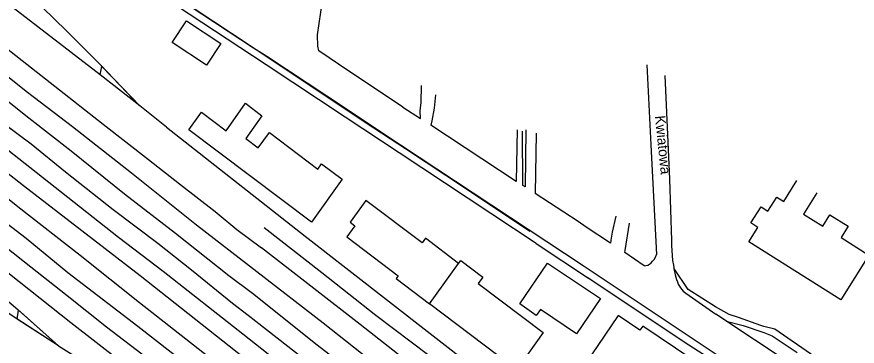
# Model space of a CAD drawing. Extents: x 6541740 to 6566395, y 5525066 to 5530361.
# Drawn here: x 6554019 to 6554100.6, y 5525381.5 to 5525413.4 of the extents above; entities that cross this region are included whole.
import ezdxf

# ---------------------------------------------------------------- set-up
doc = ezdxf.new("R2010")
doc.units = 0
for name, color, linetype in [('ps_wymiarowanie', 7, 'Continuous'), ('TOR_PS_OPIS_T-ukresy', 7, 'Continuous'), ('TOR_PS_T-wypelnienia', 7, 'Continuous')]:
    doc.layers.add(name, color=color, linetype=linetype)

msp = doc.modelspace()

# ---------------------------------------------------------------- linework, layer by layer
at = {"layer": 'ps_wymiarowanie'}
for p, q in [((6554034.105, 5525410.943), (6554035.512, 5525413.029)), ((6554035.512, 5525413.029), (6554038.827, 5525410.847)), ((6554037.445, 5525408.743), (6554034.105, 5525410.943)), ((6554038.827, 5525410.847), (6554037.445, 5525408.743)), ((6554039.344, 5525402.363), (6554041.228, 5525405.042)), ((6554041.228, 5525405.042), (6554042.821, 5525403.829)), ((6554035.715, 5525402.46), (6554036.962, 5525404.176)), ((6554036.962, 5525404.176), (6554039.344, 5525402.363)), ((6554042.821, 5525403.829), (6554041.253, 5525401.626)), ((6554047.622, 5525393.513), (6554035.715, 5525402.46)), ((6554041.253, 5525401.626), (6554042.46, 5525400.707)), ((6554042.46, 5525400.707), (6554043.545, 5525402.216)), ((6554043.545, 5525402.216), (6554048.261, 5525398.664)), ((6554048.261, 5525398.664), (6554048.62, 5525399.174)), ((6554048.62, 5525399.174), (6554050.609, 5525397.673)), ((6554050.609, 5525397.673), (6554047.622, 5525393.513)), ((6554093.467, 5525395.501), (6554094.749, 5525397.559)), ((6554091.932, 5525394.566), (6554092.8, 5525395.92)), ((6554092.8, 5525395.92), (6554093.467, 5525395.501)), ((6554096.683, 5525396.35), (6554095.392, 5525394.3)), ((6554052.891, 5525395.606), (6554051.375, 5525393.516)), ((6554058.361, 5525391.492), (6554052.891, 5525395.606)), ((6554090.279, 5525393.432), (6554091.256, 5525394.991)), ((6554091.256, 5525394.991), (6554091.932, 5525394.566)), ((6554095.392, 5525394.3), (6554097.26, 5525393.137)), ((6554097.26, 5525393.137), (6554097.938, 5525394.224)), ((6554097.938, 5525394.224), (6554099.713, 5525393.121)), ((6554051.375, 5525393.516), (6554051.838, 5525393.165)), ((6554090.948, 5525392.989), (6554090.279, 5525393.432)), ((6554051.838, 5525393.165), (6554051.051, 5525392.089)), ((6554090.088, 5525391.603), (6554090.948, 5525392.989)), ((6554099.713, 5525393.121), (6554099.031, 5525392.026)), ((6554051.051, 5525392.089), (6554056.039, 5525388.303)), ((6554058.684, 5525391.96), (6554058.361, 5525391.492)), ((6554061.915, 5525389.507), (6554058.684, 5525391.96)), ((6554099.031, 5525392.026), (6554101.714, 5525390.297)), ((6554099.01, 5525385.985), (6554090.088, 5525391.603)), ((6554101.714, 5525390.297), (6554099.01, 5525385.985)), ((6554059.076, 5525385.6), (6554061.915, 5525389.507)), ((6554061.915, 5525389.507), (6554062.117, 5525389.783)), ((6554062.117, 5525389.783), (6554064.253, 5525388.166)), ((6554067.859, 5525385.577), (6554070.548, 5525389.547)), ((6554070.548, 5525389.547), (6554075.674, 5525386.116)), ((6554056.039, 5525388.303), (6554055.849, 5525388.032)), ((6554055.849, 5525388.032), (6554059.076, 5525385.6)), ((6554064.253, 5525388.166), (6554063.822, 5525387.576)), ((6554063.822, 5525387.576), (6554070.129, 5525382.8)), ((6554075.674, 5525386.116), (6554073.351, 5525382.67)), ((6554067.531, 5525379.212), (6554059.076, 5525385.6)), ((6554069.451, 5525384.448), (6554067.859, 5525385.577)), ((6554069.848, 5525385.037), (6554069.451, 5525384.448)), ((6554073.351, 5525382.67), (6554069.848, 5525385.037)), ((6554070.129, 5525382.8), (6554067.531, 5525379.212))]:
    msp.add_line(p, q, dxfattribs=at)
msp.add_lwpolyline([(6554081.545, 5525375.754), (6554084.544, 5525380.232), (6554079.772, 5525383.428), (6554079.511, 5525383.039), (6554077.384, 5525384.464), (6554074.814, 5525380.628), (6554076.935, 5525379.207), (6554076.766, 5525378.955)], close=True, dxfattribs=at)
at = {"layer": 'TOR_PS_OPIS_T-ukresy'}
for points in [[(6553958.498, 5525452.425), (6553961.064, 5525452.708), (6553965.045, 5525452.974), (6553969.371, 5525452.486), (6553972.435, 5525451.954), (6553975.787, 5525451.021), (6553978.458, 5525449.749), (6553983.127, 5525446.845), (6553987.761, 5525443.38), (6553991.118, 5525440.624), (6553995.569, 5525437.203), (6553999.409, 5525434.16), (6554003.951, 5525430.56), (6554009.99, 5525425.769), (6554014.149, 5525422.106), (6554017.33, 5525418.911), (6554021.463, 5525414.393), (6554023.902, 5525412.053), (6554027.225, 5525408.697), (6554030.921, 5525404.829)], [(6553957.813, 5525433.2), (6553961.117, 5525433.196), (6553964.314, 5525432.869), (6553967.513, 5525432.284), (6553970.866, 5525431.253), (6553976.039, 5525429.27), (6553981.131, 5525426.512), (6553983.523, 5525424.914), (6553987.657, 5525421.706), (6553994.16, 5525416.879), (6554011.971, 5525403.091), (6554019.672, 5525397.078), (6554031.018, 5525388.333), (6554041.029, 5525380.426), (6554047.855, 5525375.018), (6554052.316, 5525371.509), (6554057.464, 5525367.286), (6554063.102, 5525362.776), (6554067.222, 5525360.091)], [(6553957.262, 5525430.873), (6553962.474, 5525430.761), (6553966.831, 5525430.121), (6553970.661, 5525428.993), (6553974.234, 5525427.67), (6553978.753, 5525425.559), (6553981.584, 5525423.917), (6553986.28, 5525420.413), (6553991.01, 5525416.846), (6553995.763, 5525413.156), (6554002.166, 5525408.224), (6554010.834, 5525401.681), (6554019.12, 5525395.042), (6554025.174, 5525390.323), (6554030.932, 5525385.714), (6554039.938, 5525378.686), (6554048.513, 5525371.829), (6554053.578, 5525367.861), (6554056.782, 5525365.431), (6554060.911, 5525362.675)], [(6553959.109, 5525428.559), (6553964.052, 5525428.15), (6553969.389, 5525427.015), (6553972.875, 5525425.872), (6553978.758, 5525423.055), (6553982.366, 5525420.783), (6553987.29, 5525417.11), (6553993.916, 5525411.981), (6553999.736, 5525407.484), (6554007.653, 5525401.435), (6554011.997, 5525398.032), (6554019.95, 5525391.949), (6554023.986, 5525388.614), (6554030.774, 5525383.422), (6554040.186, 5525376.091), (6554046.681, 5525371.097), (6554050.525, 5525368.019), (6554054.611, 5525365.318)], [(6554042.13, 5525370.684), (6554038.064, 5525373.422), (6554031.657, 5525378.013), (6554024.275, 5525383.741), (6554019.25, 5525387.74), (6554011.493, 5525393.854), (6554002.279, 5525401.191), (6553992.62, 5525408.706), (6553984.264, 5525414.885), (6553981.998, 5525416.389), (6553977.571, 5525419.038), (6553973.695, 5525420.842), (6553967.417, 5525422.889), (6553963.409, 5525423.587), (6553955.607, 5525424.04)], [(6554027.13, 5525407.806), (6554018.263, 5525414.637), (6554012.062, 5525419.414), (6554008.776, 5525422.078)], [(6554023.088, 5525381.529), (6554019.041, 5525384.134), (6554013.565, 5525387.708), (6554010.915, 5525389.423), (6554004.606, 5525394.273), (6553998.672, 5525399.054), (6553990.753, 5525405.201), (6553987.103, 5525408.07), (6553982.116, 5525411.612), (6553977.144, 5525414.562), (6553973.58, 5525416.194), (6553971.907, 5525416.84), (6553968.753, 5525417.861), (6553964.941, 5525418.911), (6553961.09, 5525419.454), (6553958.409, 5525419.563)], [(6553996.772, 5525417.09), (6554001.489, 5525413.388), (6554005.853, 5525410.011), (6554008.926, 5525407.632), (6554012.636, 5525404.846), (6554020.918, 5525398.365), (6554028.899, 5525392.055), (6554033.246, 5525388.754), (6554040.957, 5525382.689), (6554048.967, 5525376.389), (6554052.758, 5525373.565), (6554059.263, 5525368.434), (6554064.235, 5525364.302), (6554069.38, 5525360.19), (6554073.476, 5525357.549)], [(6554007.768, 5525415.817), (6554013.629, 5525411.219), (6554020.078, 5525406.136), (6554024.432, 5525402.777), (6554030.164, 5525398.309), (6554036.481, 5525393.241), (6554042.34, 5525388.724), (6554048.781, 5525383.756), (6554052.477, 5525380.799), (6554057.6, 5525376.898), (6554062.191, 5525373.21), (6554066.688, 5525369.802), (6554071.004, 5525366.362), (6554074.916, 5525363.356), (6554078.337, 5525360.648), (6554082.666, 5525357.345), (6554086.646, 5525354.297), (6554089.137, 5525352.331), (6554092.594, 5525349.649), (6554096.636, 5525346.582)], [(6554005.478, 5525415.117), (6554009.969, 5525411.739), (6554015.226, 5525407.565), (6554020.189, 5525403.631), (6554024.299, 5525400.428), (6554029.474, 5525396.269), (6554034.44, 5525392.455), (6554039.606, 5525388.337), (6554041.919, 5525386.631), (6554048.198, 5525381.622), (6554053.842, 5525377.25), (6554058.344, 5525373.721), (6554062.96, 5525370.095), (6554067.335, 5525366.615), (6554071.321, 5525363.623), (6554075.244, 5525360.584), (6554078.081, 5525358.978), (6554079.345, 5525358.265), (6554082.495, 5525356.59), (6554086.646, 5525354.297)], [(6553988.815, 5525413.826), (6553992.868, 5525410.774), (6553996.359, 5525407.913), (6553999.716, 5525405.326), (6554003.381, 5525402.556), (6554006.415, 5525400.222), (6554011.764, 5525395.898), (6554016.46, 5525392.288), (6554019.793, 5525389.653), (6554023.924, 5525386.395), (6554027.749, 5525383.363), (6554031.733, 5525380.328), (6554038.217, 5525375.276), (6554039.936, 5525374.039), (6554044.37, 5525370.757), (6554048.384, 5525368.023)], [(6554013.439, 5525413.886), (6554017.233, 5525410.993), (6554019.554, 5525409.195), (6554022.739, 5525406.698), (6554027.431, 5525403.025), (6554031.814, 5525399.601), (6554034.817, 5525397.214), (6554038.298, 5525394.535), (6554040.398, 5525392.807), (6554042.766, 5525391.006)], [(6554004.449, 5525413.499), (6554008.345, 5525410.464), (6554012.13, 5525407.563), (6554016.471, 5525404.024), (6554020.432, 5525401.109), (6554023.748, 5525398.395), (6554028.395, 5525394.752), (6554032.723, 5525391.468), (6554035.988, 5525388.878), (6554039.954, 5525385.659), (6554041.479, 5525384.496), (6554050.66, 5525377.31), (6554059.094, 5525370.701), (6554065.181, 5525366.254), (6554067.559, 5525364.718), (6554071.11, 5525362.786), (6554075.241, 5525360.587)], [(6554030.962, 5525404.791), (6554026.789, 5525409.143)], [(6554030.962, 5525404.791), (6554027.13, 5525407.806)], [(6554033.552, 5525402.723), (6554030.962, 5525404.791)], [(6554033.552, 5525402.723), (6554047.033, 5525392.151), (6554063.385, 5525379.43), (6554071.229, 5525373.281), (6554074.278, 5525370.721), (6554075.65, 5525369.524), (6554077.758, 5525367.461), (6554083.708, 5525361.408)], [(6554043.053, 5525393.006), (6554048.65, 5525388.644), (6554053.874, 5525384.503), (6554059.029, 5525380.614), (6554065.093, 5525375.715), (6554070.93, 5525371.267), (6554075.489, 5525367.728), (6554079.718, 5525364.423), (6554083.708, 5525361.408)], [(6554093.395, 5525351.539), (6554089.357, 5525354.714), (6554086.546, 5525356.841), (6554083.41, 5525359.288), (6554076.78, 5525364.515), (6554072.744, 5525367.678), (6554066.495, 5525372.431), (6554060.68, 5525377.041), (6554052.344, 5525383.581), (6554042.766, 5525391.006)], [(6554013.85, 5525389.5), (6554019.132, 5525385.05), (6554023.088, 5525381.529), (6554025.774, 5525379.839)]]:
    msp.add_lwpolyline(points, dxfattribs=at)
for points in [[(6554030.958, 5525404.795), (6554027.13, 5525407.806), (6554027.292, 5525408.617)], [(6554023.088, 5525381.529), (6554019.077, 5525384.111), (6554019.203, 5525384.987)]]:
    msp.add_lwpolyline(points, close=True, dxfattribs=at)
at = {"layer": 'TOR_PS_T-wypelnienia'}
for p, q in [((6554042.012, 5525410.389), (6554027.678, 5525419.855)), ((6554041.908, 5525409.632), (6554027.501, 5525419.14)), ((6554033.355, 5525416.172), (6554041.58, 5525410.723)), ((6554048.216, 5525411.676), (6554048.698, 5525414.972)), ((6554048.256, 5525410.585), (6554048.216, 5525411.676)), ((6554041.58, 5525410.723), (6554048.187, 5525406.31)), ((6554048.341, 5525410.116), (6554048.256, 5525410.585)), ((6554043.298, 5525409.595), (6554042.012, 5525410.389)), ((6554051.268, 5525408.155), (6554048.341, 5525410.116)), ((6554043.228, 5525408.767), (6554041.908, 5525409.632)), ((6554051.039, 5525404.462), (6554043.298, 5525409.595)), ((6554050.911, 5525403.694), (6554043.228, 5525408.767)), ((6554053.648, 5525406.561), (6554051.268, 5525408.155)), ((6554080.189, 5525408.78), (6554080.569, 5525400.997)), ((6554081.926, 5525407.733), (6554082.381, 5525397.677)), ((6554056.5, 5525404.675), (6554053.648, 5525406.561)), ((6554058.266, 5525405.117), (6554058.307, 5525406.752)), ((6554048.187, 5525406.31), (6554052.928, 5525403.148)), ((6554059.652, 5525405.856), (6554059.534, 5525404.583)), ((6554058.169, 5525404.323), (6554058.266, 5525405.117)), ((6554056.272, 5525400.993), (6554051.039, 5525404.462)), ((6554056.5, 5525404.675), (6554058.211, 5525403.563)), ((6554058.211, 5525403.563), (6554058.169, 5525404.323)), ((6554059.534, 5525404.583), (6554059.327, 5525403.327)), ((6554056.14, 5525400.238), (6554050.911, 5525403.694)), ((6554059.327, 5525403.327), (6554059.227, 5525402.904)), ((6554052.928, 5525403.148), (6554056.767, 5525400.644)), ((6554067.503, 5525397.46), (6554059.227, 5525402.904)), ((6554067.596, 5525402.472), (6554067.503, 5525397.46)), ((6554068.442, 5525402.472), (6554068.361, 5525396.935)), ((6554068.131, 5525397.077), (6554068.096, 5525402.345)), ((6554069.451, 5525402.155), (6554069.33, 5525396.291)), ((6554073.987, 5525389.262), (6554056.272, 5525400.993)), ((6554080.569, 5525400.997), (6554081.125, 5525390.359)), ((6554069.434, 5525391.432), (6554056.14, 5525400.238)), ((6554056.767, 5525400.644), (6554062.662, 5525396.729)), ((6554082.381, 5525397.677), (6554082.571, 5525391.718)), ((6554062.662, 5525396.729), (6554068.828, 5525392.652)), ((6554068.361, 5525396.935), (6554068.131, 5525397.077)), ((6554073.515, 5525393.56), (6554069.33, 5525396.291)), ((6554074.292, 5525393.041), (6554073.515, 5525393.56)), ((6554077.159, 5525394.096), (6554076.825, 5525392.526)), ((6554078.063, 5525390.765), (6554078.504, 5525393.426)), ((6554076.66, 5525391.476), (6554074.292, 5525393.041)), ((6554076.67, 5525391.77), (6554076.66, 5525391.476)), ((6554076.825, 5525392.526), (6554076.67, 5525391.77)), ((6554069.434, 5525391.432), (6554074.501, 5525388.087)), ((6554078.028, 5525390.585), (6554078.063, 5525390.765)), ((6554079.918, 5525389.279), (6554078.028, 5525390.585)), ((6554093.321, 5525376.429), (6554073.987, 5525389.262)), ((6554084.189, 5525386.969), (6554082.796, 5525389.063)), ((6554084.247, 5525381.565), (6554074.401, 5525388.138)), ((6554086.842, 5525385.308), (6554084.189, 5525386.969)), ((6554083.964, 5525386.62), (6554086.883, 5525384.585)), ((6554088.176, 5525384.564), (6554086.842, 5525385.308)), ((6554094.266, 5525379.673), (6554086.883, 5525384.585)), ((6554089.076, 5525384.256), (6554088.176, 5525384.564)), ((6554087.891, 5525383.915), (6554089.534, 5525383.485)), ((6554091.25, 5525383.499), (6554089.076, 5525384.256)), ((6554089.534, 5525383.485), (6554091.543, 5525382.8)), ((6554091.53, 5525383.405), (6554091.25, 5525383.499)), ((6554092.582, 5525383.139), (6554091.53, 5525383.405)), ((6554091.543, 5525382.8), (6554092.354, 5525382.481)), ((6554096.495, 5525380.462), (6554092.582, 5525383.139)), ((6554092.354, 5525382.481), (6554094.767, 5525380.88)), ((6554086.407, 5525380.199), (6554084.247, 5525381.565))]:
    msp.add_line(p, q, dxfattribs=at)
for centre, major_axis, start_param, end_param in [((6554086.166, 5525390.991), (-0.38, 7.01), 1.439208, 1.989768), ((6554079.789, 5525392.573), (-0.179, 3.293), 3.112133, 3.947758), ((6554084.28, 5525389.379), (-0.156, 2.881), 2.057063, 2.820008)]:
    msp.add_ellipse(centre, major_axis=major_axis, ratio=0.510219, start_param=start_param, end_param=end_param, dxfattribs=at)

# ---------------------------------------------------------------- texts
msp.add_text('Kwiatowa', height=1, rotation=275.74317, dxfattribs=at).set_placement((6554080.96, 5525403.806))

doc.saveas('drawing.dxf')
